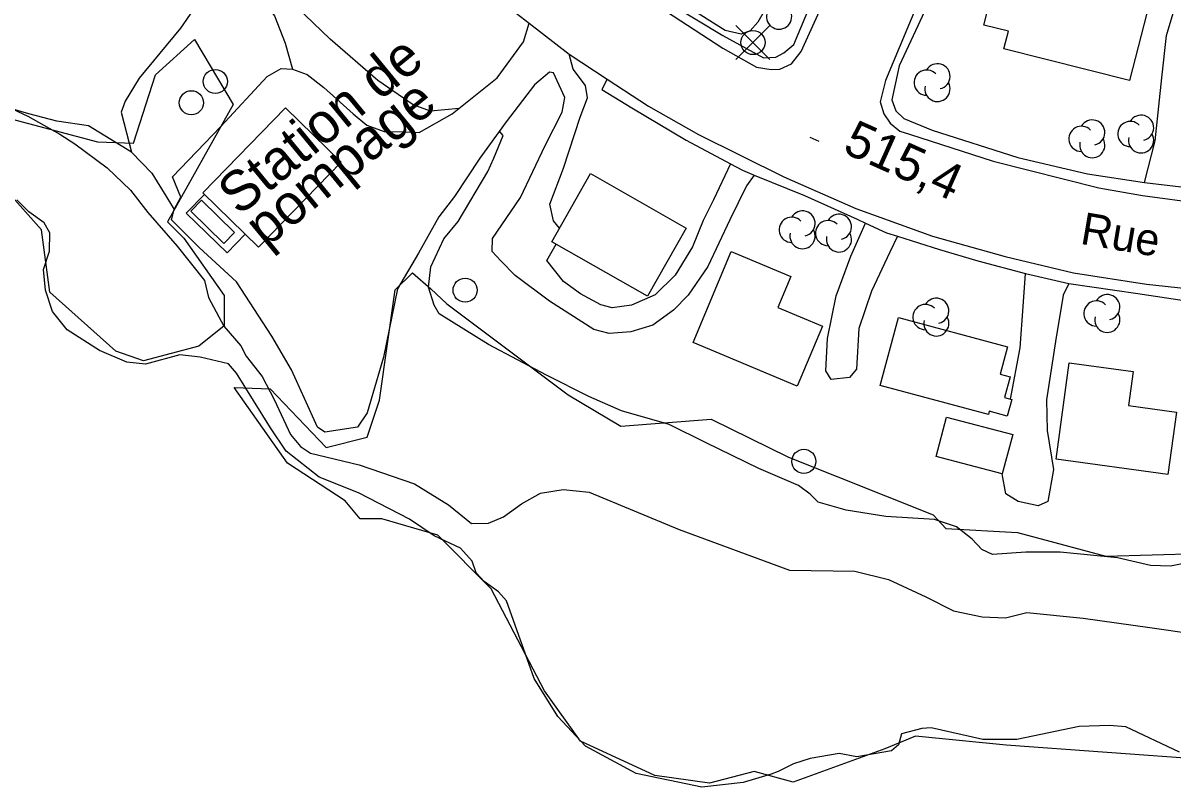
# Model space of a CAD drawing. Extents: x 347059 to 352153, y 6073752 to 6078601.
# Drawn here: x 348628 to 348771.1, y 6074330.2 to 6074425.4 of the extents above; entities that cross this region are included whole.
import ezdxf

# ---------------------------------------------------------------- set-up
doc = ezdxf.new("R2010")
doc.units = 0
for name, color, linetype in [('Level 19', 7, 'Continuous'), ('Level 2', 7, 'Continuous'), ('Level 21', 7, 'Continuous'), ('Level 22', 7, 'Continuous'), ('Level 3', 7, 'Continuous'), ('Level 31', 7, 'Continuous'), ('Level 33', 7, 'Continuous'), ('Level 36', 7, 'Continuous'), ('Level 37', 7, 'Continuous'), ('Level 4', 7, 'Continuous'), ('Level 44', 7, 'Continuous')]:
    doc.layers.add(name, color=color, linetype=linetype)

msp = doc.modelspace()

# ---------------------------------------------------------------- linework, layer by layer
at = {"layer": 'Level 19'}
for points in [[(348767.61, 6074405.52), (348768.93, 6074410.7), (348769.75, 6074418.56), (348770.34, 6074423.81), (348772.31, 6074430.38), (348776.32, 6074439.27), (348781.18, 6074449.85), (348784.3, 6074459.35), (348786.9, 6074469.69), (348789.29, 6074475.94), (348791.24, 6074483.88)], [(348719.02, 6074406.44), (348718.07, 6074405.09), (348715.98, 6074400.84), (348713.22, 6074395.05), (348710.78, 6074391.49), (348708.98, 6074389.59), (348706.41, 6074387.73), (348703.64, 6074386.91), (348700.97, 6074386.7), (348699.05, 6074387.2), (348693.51, 6074390.71), (348689.26, 6074393.93), (348687.45, 6074395.76), (348686.41, 6074396.93), (348686.43, 6074398.53), (348689.9, 6074403.64), (348693, 6074410.1), (348695.09, 6074414.27), (348695.45, 6074416.09), (348694.01, 6074419.18), (348693.52, 6074419.23), (348691.67, 6074417.67), (348688.15, 6074413.05), (348684.85, 6074408.53), (348681.69, 6074403.75), (348679.77, 6074401.22), (348677.2, 6074396.72), (348674.6, 6074392.26), (348672.87, 6074383.76), (348670.83, 6074376.82), (348669.61, 6074375.03), (348665.54, 6074374.41), (348664.65, 6074375.03), (348661.42, 6074382.16), (348658.96, 6074386.38), (348654.55, 6074393.12), (348649.93, 6074397.42), (348646.46, 6074400.87), (348646.81, 6074402.15), (348647.64, 6074403.68), (348646.6, 6074406.21), (348652.6, 6074412.47), (348658.39, 6074418.7), (348660.11, 6074419.7), (348661.54, 6074419.61), (348663.37, 6074418.95), (348665.44, 6074417.36), (348669.09, 6074414.06), (348670.77, 6074412.67), (348672.95, 6074411.86), (348675.61, 6074411.82), (348677.32, 6074411.75), (348681.41, 6074414.05), (348687, 6074418.53), (348690.3, 6074423.04), (348690.99, 6074425.36)], [(348694.77, 6074399.84), (348694.03, 6074400.73), (348693.56, 6074402.83), (348695.26, 6074407.28), (348697.33, 6074413.63), (348698.24, 6074416.05), (348698.01, 6074417.6), (348696.47, 6074419.63), (348695.97, 6074421.5)], [(348716.07, 6074407.84), (348713.96, 6074403.34), (348712.66, 6074400.77), (348712.66, 6074400.77), (348711.35, 6074397.48), (348709.16, 6074393.98), (348706.7, 6074391.53), (348703.73, 6074390.23), (348701.33, 6074389.88), (348699.93, 6074390.29), (348697.39, 6074391.63), (348695.28, 6074393.18), (348693.18, 6074395.79), (348694.34, 6074397.83)], [(348736.86, 6074398.82), (348735.89, 6074396.83), (348733.63, 6074391.98), (348732.03, 6074387.32), (348731.75, 6074382.25), (348730.88, 6074381.22), (348728.61, 6074380.97), (348727.93, 6074382.06), (348728.12, 6074386.07), (348729.22, 6074391.4), (348731.04, 6074396.33), (348732.88, 6074400.46)], [(348750.91, 6074378.54), (348752.13, 6074384.92), (348752.5, 6074390.06), (348752.78, 6074394.19)], [(348758.18, 6074392.92), (348757.48, 6074391.49), (348756.51, 6074385.7), (348755.42, 6074378.44), (348755.48, 6074374.62), (348756.28, 6074369.78), (348755.56, 6074365.78), (348754.37, 6074365.23), (348751.88, 6074365.78), (348750.34, 6074366.74), (348749.9, 6074369.23)]]:
    msp.add_lwpolyline(points, dxfattribs=at)
at = {"layer": 'Level 2'}
for points in [[(348672.16, 6074418.21), (348666.23, 6074423.36), (348657.88, 6074431.41), (348652.19, 6074435.64), (348643.87, 6074440.31), (348634.95, 6074445.16), (348627.72, 6074447.8)], [(348724.05, 6074445.59), (348724.11, 6074445.42), (348727.16, 6074442.9), (348729.09, 6074440.92), (348729.09, 6074440.12), (348728.35, 6074439.1), (348725.86, 6074436.2), (348721.66, 6074429.32), (348719.45, 6074425.46), (348718.49, 6074424.38), (348717.37, 6074423.98), (348715.38, 6074424.44), (348708.23, 6074428.99), (348699.77, 6074434.56), (348696.08, 6074437.53), (348695.28, 6074437.82)], [(348682.27, 6074414.74), (348678.7, 6074414.4), (348676.56, 6074415.17), (348672.16, 6074418.21)], [(348624.89, 6074415.49), (348628.6, 6074413.75), (348632.55, 6074411.53), (348634.45, 6074410.33), (348638.46, 6074407.32), (348641.37, 6074404.54), (348643.51, 6074401.79), (348647.16, 6074397.58), (348650.56, 6074393.32), (348651.07, 6074391.17), (348652.98, 6074387.62), (348655.1, 6074385.16), (348655.77, 6074383.87), (348657.74, 6074381.36), (348659.24, 6074378.47), (348661.27, 6074374.14), (348662.53, 6074372.65), (348663.77, 6074371.81), (348669.82, 6074370.33), (348676.74, 6074367.97), (348680.95, 6074365.35), (348683.81, 6074363.06), (348685.92, 6074363.09), (348687.8, 6074363.87), (348690.05, 6074365.49), (348692.41, 6074366.81), (348695.22, 6074367.29), (348698.45, 6074366.93), (348709.69, 6074362.3), (348723.42, 6074357.23), (348731.55, 6074357.1), (348735.74, 6074356.08), (348740.36, 6074353.92), (348743.84, 6074352.16), (348747.4, 6074351.41), (348750.3, 6074351.3), (348752.97, 6074351.94), (348759.95, 6074351.25), (348768.27, 6074350.08), (348773.73, 6074349.31)], [(348773.91, 6074358.34), (348770.82, 6074357.74), (348768.36, 6074357.81), (348764.24, 6074358.76), (348757.12, 6074359.46), (348752.84, 6074359.47), (348748.69, 6074359.19), (348747.36, 6074359.81), (348746.16, 6074361.08), (348744.19, 6074362.63), (348741.44, 6074363.53), (348735.38, 6074363.92), (348730.45, 6074364.72), (348726.98, 6074365.68), (348725.97, 6074366.71), (348724.54, 6074367.78), (348719.57, 6074369.89), (348713.02, 6074373.08), (348708.43, 6074375.38), (348702.48, 6074377.06), (348698.43, 6074378.87), (348693.14, 6074381.52), (348685.92, 6074385.35), (348679.78, 6074389.17), (348679.15, 6074390.24), (348678.47, 6074392.48), (348678.75, 6074394.99), (348680.36, 6074398.48), (348682.14, 6074400.65), (348685.86, 6074406.86), (348686.58, 6074408.54), (348687.77, 6074411.35), (348687.31, 6074411.9)]]:
    msp.add_lwpolyline(points, dxfattribs=at)
at = {"layer": 'Level 21'}
for points in [[(348551.19, 6074561.14), (348562.72, 6074549.9), (348572.49, 6074540.22), (348582.31, 6074530.75), (348592.37, 6074520.72), (348602.6, 6074510.85), (348611.33, 6074502.51), (348621.48, 6074492.19), (348631.11, 6074482.96), (348641.46, 6074472.67), (348651.22, 6074463.17), (348656.57, 6074457.91), (348666.31, 6074448.18), (348672.01, 6074442.39), (348679.84, 6074435.14), (348686.67, 6074428.72), (348690.99, 6074425.36), (348695.97, 6074421.5)], [(348776.57, 6074489.92), (348765.4, 6074493.01), (348764.45, 6074492.89), (348762.92, 6074492.21), (348761.75, 6074490.91), (348760.69, 6074488.21), (348757.81, 6074477.32), (348753.84, 6074464.3), (348749.41, 6074451.66), (348745.07, 6074440.83), (348741.46, 6074432.81), (348738.03, 6074424.56), (348735.35, 6074418.23), (348734.71, 6074415.57), (348735.15, 6074414.05), (348735.94, 6074412.91), (348737.16, 6074411.9), (348738.34, 6074411.51)], [(348703.7, 6074429.72), (348715.09, 6074422.23), (348719.3, 6074419.88), (348721.11, 6074419.59), (348722.21, 6074419.61), (348723.66, 6074420.3), (348724.86, 6074421.84), (348729.68, 6074432.46)], [(348695.97, 6074421.5), (348700.72, 6074418.38), (348705.86, 6074415.01), (348712.08, 6074411.48), (348722.69, 6074406.2), (348731.65, 6074402.26), (348741.19, 6074398.81), (348750.24, 6074396.3), (348758.75, 6074394.26), (348767.86, 6074392.86), (348776.75, 6074391.88)], [(348738.34, 6074411.51), (348748.75, 6074408.18), (348761.93, 6074404.84), (348767.35, 6074403.9), (348774.78, 6074402.9)]]:
    msp.add_lwpolyline(points, dxfattribs=at)
at = {"layer": 'Level 22'}
for points in [[(348763.51, 6074490.21), (348762.17, 6074488.4), (348759.96, 6074479.59), (348756.31, 6074467.45), (348753.5, 6074459.19), (348748.74, 6074446.05), (348744.78, 6074436.72), (348743.1, 6074433.09), (348741.94, 6074430.59), (348737.05, 6074420.05), (348736.15, 6074415.82), (348736.64, 6074414.42), (348737.66, 6074413.46), (348741.16, 6074412.03), (348751.85, 6074408.64), (348760.52, 6074406.58), (348767.61, 6074405.52), (348775.69, 6074404.54)], [(348553.05, 6074458.96), (348561.86, 6074455.44), (348571.86, 6074452.38), (348578.89, 6074450.62), (348585.11, 6074449.32), (348594.43, 6074447.68), (348603.59, 6074446.44), (348609.48, 6074445.78), (348615.55, 6074444.89), (348621.59, 6074444.14), (348627.89, 6074443.98), (348637.21, 6074438.92), (348643.84, 6074432.67), (348647.16, 6074430.39), (348650.62, 6074429.1), (348654.86, 6074428.8), (348658.24, 6074427.62), (348659.31, 6074426.25), (348660.61, 6074422.87), (348661.54, 6074419.61)], [(348666.31, 6074448.18), (348665.67, 6074445.52), (348664.51, 6074443.49), (348662.56, 6074440.87), (348660.62, 6074439.23), (348657.07, 6074436.1), (348655.2, 6074434.38), (348652.98, 6074431.9), (348650.62, 6074429.1), (348650.37, 6074428.8), (348647.6, 6074424.72), (348642.46, 6074418.51), (348640.69, 6074415.65), (348640.2, 6074414.26), (348641.49, 6074409.27), (348644.01, 6074406.69), (348645.88, 6074403.64), (348646.81, 6074402.15)], [(348641.49, 6074409.27), (348636.12, 6074412.56), (348632.19, 6074413.13), (348628.7, 6074414.06), (348624.82, 6074415.2), (348622.1, 6074415.57), (348619.73, 6074416.61), (348615.41, 6074420.26), (348611.42, 6074422.61), (348606.99, 6074424.04), (348601.16, 6074424.98), (348594.09, 6074426.24), (348591.23, 6074427.01), (348589.43, 6074427.49), (348583.24, 6074430.04), (348579.09, 6074433.31), (348570.48, 6074438.3), (348566.64, 6074440.47), (348564.85, 6074440.18), (348563.11, 6074440.01), (348560.91, 6074442.19), (348559.56, 6074442.73)], [(348708.63, 6074427.72), (348715.11, 6074423.81), (348720.17, 6074421.04), (348721.69, 6074421.11), (348722.72, 6074421.67), (348723.96, 6074422.71), (348727.95, 6074432.34)], [(348700.72, 6074418.38), (348700.03, 6074417.1), (348703.79, 6074414.82), (348710.54, 6074410.8), (348716.07, 6074407.84), (348717.56, 6074407.04), (348719.02, 6074406.44), (348725.28, 6074403.88), (348731.84, 6074400.94), (348732.88, 6074400.46), (348735.47, 6074399.26), (348736.86, 6074398.82), (348742.07, 6074397.18), (348746.84, 6074395.76), (348752.78, 6074394.19), (348758.18, 6074392.92), (348766.77, 6074391.69), (348772.52, 6074390.8)]]:
    msp.add_lwpolyline(points, dxfattribs=at)
at = {"layer": 'Level 3'}
msp.add_line((348725.94, 6074411.14), (348727.04, 6074410.65), dxfattribs=at)
at = {"layer": 'Level 31'}
for points in [[(348752.21, 6074430.58), (348767.88, 6074426.61), (348765.75, 6074418.2), (348750.1, 6074422.16), (348750.65, 6074424.35), (348747.61, 6074425.12), (348749.07, 6074430.88), (348752.1, 6074430.11), (348752.21, 6074430.58)], [(348650.37, 6074404.22), (348660.68, 6074414.79), (348667.6, 6074408.03), (348657.29, 6074397.47), (348650.37, 6074404.22)], [(348698.63, 6074406.62), (348710.55, 6074399.84), (348705.72, 6074391.36), (348693.8, 6074398.14), (348698.63, 6074406.62)], [(348724.37, 6074380.14), (348711.41, 6074385.58), (348716.16, 6074396.9), (348723.58, 6074393.79), (348721.96, 6074389.93), (348727.5, 6074387.61), (348724.37, 6074380.14)], [(348748.16, 6074376.6), (348734.68, 6074380.24), (348736.97, 6074388.7), (348750.55, 6074385.04), (348749.63, 6074381.64), (348750.86, 6074381.3), (348750.16, 6074378.74), (348751.07, 6074378.49), (348750.51, 6074376.42), (348748.28, 6074377.02), (348748.16, 6074376.6)], [(348770.5, 6074369.13), (348756.59, 6074371.04), (348758.24, 6074383.07), (348766.17, 6074381.98), (348765.59, 6074377.72), (348771.57, 6074376.9), (348770.5, 6074369.13)], [(348742.95, 6074376.29), (348751.19, 6074374.11), (348749.89, 6074369.21), (348741.65, 6074371.39), (348742.95, 6074376.29)]]:
    msp.add_lwpolyline(points, dxfattribs=at)
at = {"layer": 'Level 33'}
msp.add_lwpolyline([(348652.97, 6074397.92), (348648.86, 6074401.95), (348650.2, 6074403.31), (348654.31, 6074399.28), (348652.97, 6074397.92)], dxfattribs=at)
at = {"layer": 'Level 36'}
for p, q in [((348720.97, 6074420.82), (348716.74, 6074425.05)), ((348716.74, 6074420.82), (348720.97, 6074425.05))]:
    msp.add_line(p, q, dxfattribs=at)
for centre in [(348718.86, 6074422.94), (348651.92, 6074418.09), (348648.94, 6074415.44), (348683.02, 6074392.1), (348725.19, 6074370.78)]:
    msp.add_circle(centre, 1.5, dxfattribs=at)
at = {"layer": 'Level 37'}
msp.add_lwpolyline([(348650.56, 6074404.03), (348648.31, 6074401.71), (348653.4, 6074396.77), (348655.64, 6074399.07)], dxfattribs=at)
msp.add_lwpolyline([(348650.56, 6074404.03), (348648.31, 6074401.71), (348653.4, 6074396.77), (348655.64, 6074399.07)], dxfattribs=at)
at = {"layer": 'Level 4'}
for points in [[(348759.47, 6074337.74), (348751.71, 6074336.13), (348747.49, 6074336.14), (348741.03, 6074337.58), (348739.87, 6074337.52), (348737.36, 6074336.84), (348736.99, 6074335.48), (348736.1, 6074334.73), (348731.78, 6074333.97), (348729.6, 6074334.41), (348725.98, 6074333.79), (348723.92, 6074333.11), (348721.99, 6074332.17), (348721.14, 6074331.83), (348717.65, 6074330.79), (348712.48, 6074330.22), (348704.31, 6074331.91), (348698.01, 6074335.32), (348694.56, 6074339.01), (348691.61, 6074343.72), (348688.16, 6074353.39), (348687.19, 6074354.55), (348685.38, 6074355.83), (348684.41, 6074356.91), (348683.88, 6074358.36), (348682.46, 6074359.97), (348679.15, 6074361.51), (348676.09, 6074363.56), (348669.73, 6074366.85), (348664.86, 6074368.82), (348660.75, 6074372.04), (348658.79, 6074374.94), (348654.54, 6074381.76), (348653.58, 6074382.92), (348650.04, 6074383.74), (348647.52, 6074384.05), (348643.23, 6074382.87), (348640.91, 6074383.12), (348637.51, 6074384.58), (348633.46, 6074387.17), (348631.65, 6074389.44), (348630.77, 6074392.12), (348630.54, 6074394.66), (348631.28, 6074396.95), (348631.31, 6074399.26), (348630.6, 6074400.48), (348628.7, 6074401.85), (348627.23, 6074403.35)], [(348771.96, 6074334.55), (348765.28, 6074337.71), (348763.25, 6074337.89), (348759.47, 6074337.74)]]:
    msp.add_lwpolyline(points, dxfattribs=at)
at = {"layer": 'Level 44'}
for points in [[(348648.01, 6074398.58), (348653.04, 6074391.45), (348653.04, 6074387.66), (348649.86, 6074385.14), (348642.97, 6074383.29), (348639.55, 6074384.51), (348631.32, 6074391.85), (348630.28, 6074399.63), (348625.64, 6074404.84), (348620.27, 6074412.01), (348604.86, 6074414.4), (348590.4, 6074418.19), (348588.49, 6074421.75), (348590.7, 6074424.53), (348608.15, 6074423.11), (348616.68, 6074417.38), (348626.03, 6074413.56), (348637.25, 6074410.57), (348641.75, 6074410.4), (348644.46, 6074418.9), (348649.35, 6074423.32), (348654.14, 6074415.22), (348645.98, 6074400.63), (348648.01, 6074398.58)], [(348775.52, 6074333.59), (348750.39, 6074335.44), (348739.11, 6074336.54), (348735.29, 6074334.99), (348723.87, 6074330.83), (348718.99, 6074332.17), (348713.46, 6074330.69), (348706.66, 6074331.64), (348697.37, 6074335.93), (348692.92, 6074342.18), (348686.25, 6074354.9), (348679.62, 6074361.6), (348672.66, 6074363.63), (348669.96, 6074363.63), (348668.1, 6074365.85), (348660.89, 6074370.55), (348654.25, 6074379.97), (348658.74, 6074379.81), (348665.72, 6074372.51), (348670.83, 6074373.78), (348672.38, 6074378.42), (348674.32, 6074392.16), (348676.48, 6074394.27), (348678.75, 6074392.26), (348680.76, 6074390.38)], [(348680.76, 6074390.38), (348695.87, 6074379.06), (348702.4, 6074375.18), (348713.67, 6074376.05), (348723.3, 6074371.32), (348741.28, 6074364.11), (348742.85, 6074362.41), (348751.79, 6074361.93), (348762.78, 6074358.96), (348774.32, 6074359.32)]]:
    msp.add_lwpolyline(points, dxfattribs=at)
for centre, start, end in [((348722.11, 6074426.17), 166.9369, 29.6212), ((348740.48, 6074417.95), 44.1154, 269.804), ((348741.83, 6074418.73), 282.2692, 149.7263), ((348741.83, 6074417.16), 166.9369, 29.6212), ((348767.18, 6074412.33), 282.2692, 149.7263), ((348759.75, 6074410.95), 44.1154, 269.804), ((348761.1, 6074411.73), 282.2692, 149.7263), ((348765.83, 6074411.55), 44.1154, 269.804), ((348761.1, 6074410.16), 166.9369, 29.6212), ((348767.18, 6074410.76), 166.9369, 29.6212), ((348723.68, 6074399.62), 44.1154, 269.804), ((348725.03, 6074400.4), 282.2692, 149.7263), ((348728.21, 6074399.21), 44.1154, 269.804), ((348729.56, 6074399.99), 282.2692, 149.7263), ((348725.03, 6074398.83), 166.9369, 29.6212), ((348729.56, 6074398.42), 166.9369, 29.6212), ((348741.68, 6074389.53), 282.2692, 149.7263), ((348761.62, 6074389.2), 44.1154, 269.804), ((348762.97, 6074389.98), 282.2692, 149.7263), ((348740.33, 6074388.75), 44.1154, 269.804), ((348741.68, 6074387.96), 166.9369, 29.6212), ((348762.97, 6074388.41), 166.9369, 29.6212)]:
    msp.add_arc(centre, 1.57, start, end, dxfattribs=at)

# ---------------------------------------------------------------- texts
at = {"layer": 'Level 21'}
msp.add_text('Rue', height=4, rotation=350.3857, dxfattribs=at).set_placement((348759.48, 6074397.89))
at = {"layer": 'Level 3'}
msp.add_text('515,4', height=4.5, rotation=335.9137, dxfattribs=at).set_placement((348729.87, 6074409.32))
at = {"layer": 'Level 31'}
for s, p in [('Station de', (348654.89, 6074401.25)), ('pompage', (348658.22, 6074397.23))]:
    msp.add_text(s, height=5, rotation=39.3712, dxfattribs=at).set_placement(p)
at = {"layer": 'Level 44'}
msp.add_text('Bois', height=4.5, rotation=39.568, dxfattribs=at).set_placement((348622.64, 6074424.85))

doc.saveas('drawing.dxf')
